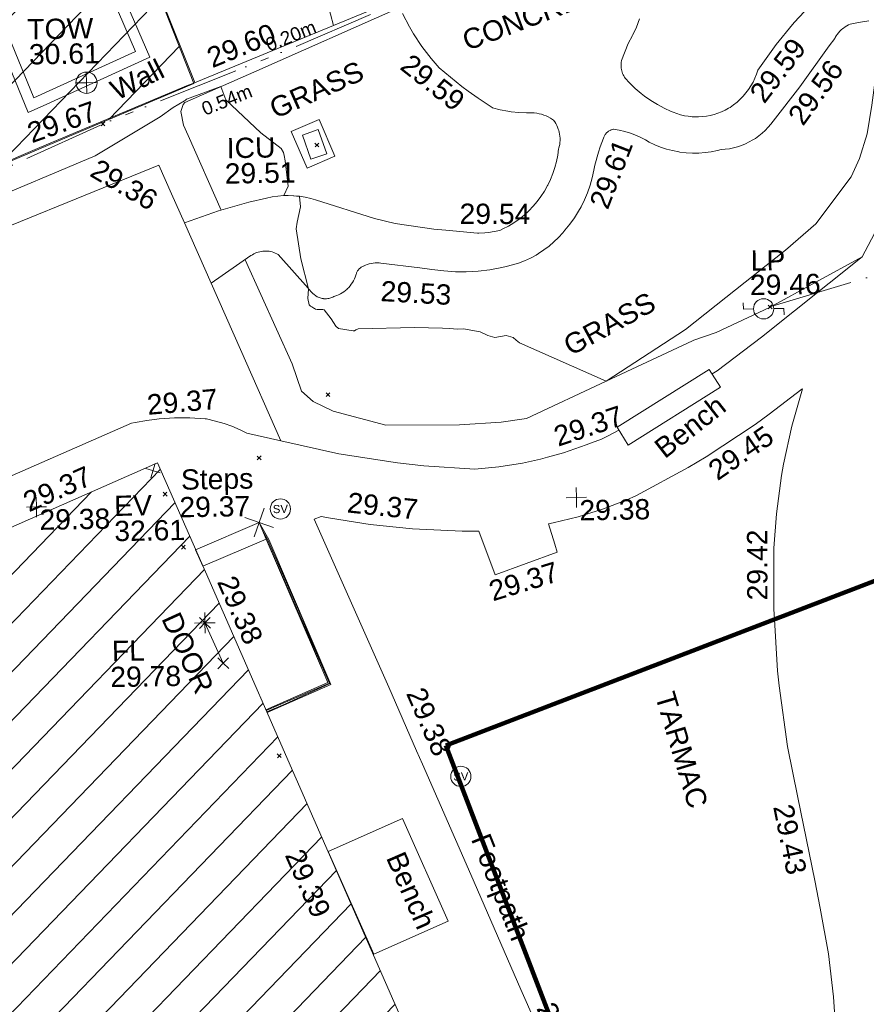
# Model space of a CAD drawing. Header units: millimetres. Extents: x -287732 to 520720, y -88450 to 287754.
# Tile 334 of 383: x 326029 to 341707, y 91084 to 109304. Entities that reach past the tile are written whole.
import ezdxf

# ---------------------------------------------------------------- set-up
doc = ezdxf.new("R2010")
doc.units = ezdxf.units.MM
for name, pattern in [('IMPORT-HIDDEN2 _3_', [4762.5, 3175, -1587.5]), ('IMPORT-UG_ELEC_LV_QLB2 _2_', [2700, 1500, -300.0000000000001, 0, -250, 150, -300.0000000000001, 0, -200]), ('IMPORT-UG_ELEC_STREET LIGHTING_QLB2 _2_', [2700, 1500, -300.0000000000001, 0, -250, 150, -300.0000000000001, 0, -200])]:
    doc.linetypes.add(name, pattern=pattern)
for name, color, linetype, lineweight, true_color in [('00_TOPO_EAVE', 7, 'Continuous', 9, 0x666666), ('00_TOPO_FURN_LAMP_POST', 7, 'Continuous', 9, 0x666666), ('00_TOPO_LEVEL_FLOOR', 7, 'Continuous', 9, 0x666666), ('00_TOPO_SERV_STOP_VALVE', 7, 'Continuous', 9, 0x666666), ('00_TOPO_TOP_OF_WALL', 7, 'Continuous', 9, 0x666666), ('00_UAV_BUILDING_HATCH', 7, 'Continuous', 9, 0x999999), ('00_UAV_BUILDING_OUTLINE', 5, 'Continuous', 9, 0x0000ff), ('00_UAV_CONCRETE', 9, 'Continuous', 9, 0x808080), ('00_UAV_EAVE', 7, 'Continuous', 9, 0x666666), ('00_UAV_FENCE', 7, 'Continuous', 9, 0x264c2f), ('00_UAV_FOOTPATH', 7, 'Continuous', 9, 0xa50000), ('00_UAV_FORM_LINES', 7, 'Continuous', 9, 0x666666), ('00_UAV_FURN_BENCH', 7, 'Continuous', 9, 0x999999), ('00_UAV_FURN_LAMP_POST', 7, 'Continuous', 9, 0xa50000), ('00_UAV_INT_DOOR', 7, 'Continuous', 9, 0x7f4f3f), ('00_UAV_LEVEL_FLOOR', 7, 'Continuous', 9, 0x666666), ('00_UAV_LEVEL_SPOT', 7, 'Continuous', 9, 0x666666), ('00_UAV_ROAD_MARKING_WHITE_CONTINUOUS', 7, 'Continuous', 9, 0x999999), ('00_UAV_SERV_IC', 5, 'Continuous', 9, 0x0000ff), ('00_UAV_STEPS', 7, 'Continuous', 9, 0x666666), ('00_UAV_TOP_OF_WALL', 7, 'Continuous', 9, 0x666666), ('00_UAV_WALL', 7, 'Continuous', 9, 0x7c00a5), ('00_UAV_WALL_RETAINING', 7, 'Continuous', 9, 0x7c00a5), ('01_DTM_CONTOUR_MNR', 7, 'Continuous', 9, 0xa5a552), ('12333-PUM-2D-U-0001-C01 - Rev2_REVIT IMPORT_dwg', 7, 'Continuous', 9, 0x767676), ('A_RHA_Line', 7, 'Continuous', 9, 0x00a600), ('PUM-CHAMBER EXTENTS', 6, 'IMPORT-HIDDEN2 _3_', 9, 0xff00ff), ('PUM-ELECTRIC-LV-QLB2', 1, 'IMPORT-UG_ELEC_LV_QLB2 _2_', 9, 0xff0000), ('PUM-ELECTRIC-SL-QLB2', 7, 'IMPORT-UG_ELEC_STREET LIGHTING_QLB2 _2_', 9, 0xff7f7f), ('PUM-UNABLE TO SURVEY', 190, 'Continuous', 9, 0x7f00ff)]:
    doc.layers.add(name, color=color, linetype=linetype, lineweight=lineweight, true_color=true_color)
for name, color, linetype, lineweight in [('00_UAV_SURFACE', 7, 'Continuous', 9), ('00_UAV_SURVEY_TEXT', 7, 'Continuous', 9), ('GEN-TEXT', 7, 'Continuous', 9)]:
    doc.layers.add(name, color=color, linetype=linetype, lineweight=lineweight)
doc.styles.add('Arial_1', font='arial.ttf', dxfattribs={"height": 250})
doc.styles.add('Swis721 Lt BT', font='swissl.ttf', dxfattribs={"height": 399.9999999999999})
doc.styles.add('Swis721 Lt BT_2', font='swissl.ttf', dxfattribs={"height": 375})

# ---------------------------------------------------------------- blocks, each defined once
blk = doc.blocks.new('12333-PUM-2D-U-0001-C01 - Rev2_REVIT IMPORT_dwg_MSL_Eaves_SYM_1-V82-Site Location Plan Proposed')
at = {"layer": '00_TOPO_EAVE', "color": 254, "true_color": 0xcccccc}
for p, q in [((356.5791934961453, -116.0873754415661), (-356.5791934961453, 116.0873754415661)), ((-116.0873754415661, -356.5791934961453), (116.0873754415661, 356.5791934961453))]:
    blk.add_line(p, q, dxfattribs=at)
blk = doc.blocks.new('12333-PUM-2D-U-0001-C01 - Rev2_REVIT IMPORT_dwg_MSL_Lamp_Post_SYM-2077240-Site Location Plan Proposed')
at = {"layer": '00_TOPO_FURN_LAMP_POST', "color": 254, "true_color": 0xcccccc, "flags": 128}
for points in [[(-500.1060478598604, 0), (-1000.212095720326, 0), (-1000.212095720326, 316.7338303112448)], [(500.1060478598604, 0), (1000.21209571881, 0), (1000.21209571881, -316.7338303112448)]]:
    blk.add_lwpolyline(points, dxfattribs=at)
at = {"layer": '00_TOPO_FURN_LAMP_POST', "color": 254, "true_color": 0xcccccc}
blk.add_circle((0, 0), 500.1060478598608, dxfattribs=at)
blk = doc.blocks.new('12333-PUM-2D-U-0001-C01 - Rev2_REVIT IMPORT_dwg_MSL_Sluice_Valve_SYM-2077246-Site Location Plan Proposed')
at = {"layer": '00_TOPO_SERV_STOP_VALVE', "color": 254, "true_color": 0xcccccc}
blk.add_circle((0, 0), 500.0000000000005, dxfattribs=at)
at = {"layer": '00_TOPO_SERV_STOP_VALVE', "insert": (0, 198.9876086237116), "char_height": 399.9999999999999, "width": 785.1100955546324, "attachment_point": 2, "line_spacing_factor": 1.005061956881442, "style": 'Swis721 Lt BT'}
blk.add_mtext('SV', dxfattribs=at)
blk = doc.blocks.new('12333-PUM-2D-U-0001-C01 - Rev2_REVIT IMPORT_dwg_MSL_Node_Linework_1-2077247-Site Location Plan Proposed')
at = {"layer": '00_UAV_STEPS', "color": 254, "true_color": 0xcccccc, "flags": 128}
for points in [[(256.5421955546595, 704.8438894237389), (0, 0), (-704.8438894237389, 256.5421955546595)], [(704.8438894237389, -256.5421955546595), (0, 0), (-256.5421955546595, -704.8438894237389)]]:
    blk.add_lwpolyline(points, dxfattribs=at)
blk = doc.blocks.new('12333-PUM-2D-U-0001-C01 - Rev2_REVIT IMPORT_dwg_TOW-2077249-Site Location Plan Proposed')
at = {"layer": '00_TOPO_TOP_OF_WALL', "color": 254, "true_color": 0xcccccc, "flags": 128}
for points in [[(0, 525.0554400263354), (0, 0), (-525.0554401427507, 0)], [(525.0554401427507, 0), (0, 0), (0, -525.0554400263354)]]:
    blk.add_lwpolyline(points, dxfattribs=at)
at = {"layer": '00_TOPO_TOP_OF_WALL', "color": 254, "true_color": 0xcccccc}
blk.add_circle((0, 0), 525.0554401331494, dxfattribs=at)
blk = doc.blocks.new('12333-PUM-2D-U-0001-C01 - Rev2_REVIT IMPORT_dwg_MSL_FLlvl_SYM-V156-Site Location Plan Proposed')
at = {"layer": '00_TOPO_LEVEL_FLOOR', "color": 254, "true_color": 0xcccccc, "flags": 128}
for points in [[(38.9261101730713, 0), (0, 0), (0, 38.9261101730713)], [(0, -38.9261101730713), (0, 0), (-38.9261101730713, 0)]]:
    blk.add_lwpolyline(points, dxfattribs=at)
blk = doc.blocks.new('12333-PUM-2D-U-0001-C01 - Rev2_REVIT IMPORT_dwg_MSL_Node_Linework-V178-Site Location Plan Proposed')
at = {"layer": '00_UAV_INT_DOOR', "color": 9, "true_color": 0xd4c4bf, "flags": 128}
for points in [[(530.3860888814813, 530.3860888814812), (0, 0), (-530.3860888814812, 530.3860888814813)], [(530.3860888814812, -530.3860888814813), (0, 0), (-530.3860888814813, -530.3860888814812)]]:
    blk.add_lwpolyline(points, dxfattribs=at)
blk = doc.blocks.new('12333-PUM-2D-U-0001-C01 - Rev2_REVIT IMPORT_dwg_UAV-2077255-Site Location Plan Proposed')
at = {"layer": '00_UAV_LEVEL_SPOT', "color": 254, "true_color": 0xcccccc, "flags": 128}
for points in [[(500.0000000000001, 0), (0, 0), (0, 500.0000000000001)], [(0, -500.0000000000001), (0, 0), (-500.0000000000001, 0)]]:
    blk.add_lwpolyline(points, dxfattribs=at)
blk = doc.blocks.new('12333-PUM-2D-U-0001-C01 - Rev2_REVIT IMPORT_dwg_MGS62954_T2_Galway_ITM_3d_Rev1-2077680-Site Location Plan Proposed')
at = {"layer": '00_UAV_BUILDING_HATCH', "true_color": 0xcccccc}
h = blk.add_hatch(dxfattribs=at)
h.set_pattern_fill('FP_1', color=254, style=0, pattern_type=2)
h.set_pattern_definition([(45, (0, 0), (-441.9417382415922, 441.9417382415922), [])])
h.paths.add_polyline_path([(534216501.2405841, 725624672.1803256), (534222581.0661842, 725627217.478084), (534219773.1094858, 725633924.7039714), (534222076.2973717, 725634888.9255378), (534223209.8598302, 725632181.2415233), (534229137.0404626, 725634662.6349992), (534228000.6934178, 725637376.9704162), (534230290.8793015, 725638335.7487398), (534233115.7327259, 725631588.1624868), (534239218.3983119, 725634143.0221258), (534232255.8988771, 725650773.9966984), (534226181.4420491, 725648230.9465574), (534226776.7979999, 725646808.84954), (534223150.4552031, 725645290.69379), (534220866.3917561, 725650746.522041), (534217539.2405843, 725649334.1803254), (534219859.2598308, 725643915.1645024), (534216208.9366781, 725642386.9694604), (534215584.7937853, 725643877.828408), (534209523.2405843, 725641340.1803257), (534213748.9088615, 725631246.5376132)])
at = {"layer": '00_UAV_BUILDING_OUTLINE', "color": 254, "true_color": 0xcccccc, "flags": 128}
blk.add_lwpolyline([(534211230.5078885, 725642054.9218211), (534215584.7937852, 725643877.8284079), (534215692.7410397, 725643619.9801939), (534216208.936678, 725642386.9694604), (534219587.6421062, 725643801.4526905), (534219859.2598307, 725643915.1645023), (534218007.3006662, 725648240.9027615), (534217539.2405842, 725649334.1803256), (534220866.3917559, 725650746.522041), (534220942.078151, 725650565.7337298), (534222870.5324509, 725645959.3312837), (534223150.4552029, 725645290.69379), (534226776.7979999, 725646808.84954), (534226649.6707504, 725647112.51205), (534226181.4420491, 725648230.9465573), (534229675.1375241, 725649693.5699692), (534232255.898877, 725650773.9966983), (534233106.3204159, 725648742.6372534), (534235037.1648532, 725644130.5256053), (534236968.0092909, 725639518.4139572)], dxfattribs=at)
at = {"layer": '00_UAV_CONCRETE', "color": 254, "true_color": 0xcccccc, "flags": 128}
blk.add_lwpolyline([(534235356.3697282, 725657078.5446144), (534235639.3697283, 725656393.5446144), (534235122.2415657, 725656179.8989649), (534234839.2415658, 725656864.8989649)], close=True, dxfattribs=at)
for points in [[(534234547.6066167, 725651144.3746083), (534233825.7809303, 725652846.5499713), (534233308.9915096, 725654081.3742646), (534232833.1129102, 725655210.2214566), (534232603.4520167, 725655750.8572199), (534232377.9870695, 725656281.6154689), (534228249.7992914, 725654692.9293654), (534227819.6066167, 725654527.3746083), (534225485.6066168, 725653601.3746082), (534223935.6066167, 725652943.3746083), (534223615.6702537, 725652816.7121049), (534222667.6066166, 725652441.3746084)], [(534234202.2288185, 725646124.8956002), (534235394.8634406, 725646617.9563012), (534234290.7810001, 725649322.55), (534234116.6066167, 725649638.3746084)]]:
    blk.add_lwpolyline(points, dxfattribs=at)
at = {"layer": '00_UAV_FENCE', "color": 254, "true_color": 0xcccccc, "flags": 128}
for points in [[(534241482.3697283, 725671986.5446144), (534239751.3697284, 725676259.5446146), (534239611.4239228, 725676622.8240519), (534238061.3697283, 725680646.5446146), (534237418.4641343, 725680403.2958289), (534235344.3697283, 725679618.5446146), (534232753.6521721, 725678603.7032954), (534231285.3697283, 725678028.5446146), (534228080.804625, 725676825.1343396), (534227983.3697283, 725676788.5446144), (534226138.3697283, 725676112.5446147), (534227171.3972411, 725673369.819164), (534227657.3697283, 725672079.5446146), (534228916.1122378, 725668685.2637643), (534229229.3697284, 725667840.5446146), (534230701.4767936, 725664015.4007428), (534231373.3697283, 725662269.5446146), (534232484.2170877, 725659344.1217335), (534233070.1661617, 725657801.0214921)], [(534202510.3509521, 725648761.7753834), (534205347.9395009, 725649829.8071387), (534207189.5823609, 725650521.071677), (534208187.9395009, 725650895.8071387), (534211778.3764383, 725652501.459303), (534213102.9395009, 725653093.8071387), (534216367.4685073, 725654485.8738263), (534216425.939501, 725654510.8071387), (534219342.939501, 725655803.8071386), (534220815.6066167, 725656379.3746083), (534220964.9989092, 725656440.1334683), (534221978.6066166, 725656852.3746082), (534224510.6066167, 725657948.3746082), (534224926.5756717, 725656904.1864964), (534225729.6066167, 725654888.3746083), (534227810.6066167, 725655682.3746083), (534228365.1312739, 725655908.8211217), (534230178.6066167, 725656649.3746084), (534232945.6066167, 725657752.3746084), (534233001.9231317, 725657774.3690926), (534236786.7809302, 725659252.5499719)], [(534234242.5674445, 725649329.59982), (534235340.6066167, 725646656.3746083), (534234182.037609, 725646173.1253338)]]:
    blk.add_lwpolyline(points, dxfattribs=at)
at = {"layer": '00_UAV_FOOTPATH', "color": 254, "true_color": 0xcccccc, "flags": 128}
for points in [[(534244560.7809303, 725659106.5499719), (534244191.7212433, 725658723.1432029), (534244154.6288601, 725658679.4172624), (534243847.4641216, 725658317.3195504), (534243529.3681908, 725657890.6806146), (534243498.7809309, 725657846.5499728), (534243471.7480028, 725657771.8176541), (534243440.075937, 725657698.9302144), (534243403.8897282, 725657628.1753067), (534243363.3321877, 725657559.8321687), (534243318.5633768, 725657494.1705191), (534243269.7599779, 725657431.4494948), (534243217.1145957, 725657371.9166268), (534243160.8349974, 725657315.8068644), (534243101.1432928, 725657263.3416468), (534243038.2750582, 725657214.7280306), (534243035.9040002, 725657213.015), (534242970.0044638, 725657168.5971011), (534242942.9040002, 725657152.0150001), (534242878.089694, 725657118.195278), (534242811.2797262, 725657088.5120156), (534242742.7377653, 725657063.082359), (534242672.7343148, 725657042.006667), (534242601.5456465, 725657025.3681161), (534242529.4527095, 725657013.2323714), (534242456.7400218, 725657005.6473266), (534242383.6945469, 725657002.6429164), (534242340.904, 725657003.0150002), (534242267.9218161, 725657007.2891884), (534242195.3520242, 725657016.137532), (534242123.4810244, 725657029.5251099), (534242052.5924585, 725657047.3990881), (534241982.9660914, 725657069.6889259), (534241914.8767066, 725657096.3066558), (534241881.9040001, 725657111.0150002), (534241751.6918889, 725657172.8448763), (534241625.6190512, 725657242.7288312), (534241504.1830394, 725657320.3910654), (534241387.863106, 725657405.5250809), (534241327.9040001, 725657454.0150002), (534241220.3222293, 725657549.9539919), (534241118.9768057, 725657652.4587852), (534241040.9040002, 725657741.0150001), (534241026.8523867, 725657762.4803292), (534241014.1763201, 725657784.7856094), (534241002.925827, 725657807.8428122), (534240993.145308, 725657831.5609409), (534240984.8733621, 725657855.8463913), (534240978.142635, 725657880.6033198), (534240972.97969, 725657905.7340219), (534240969.4049026, 725657931.1393183), (534240968.904, 725657936.015), (534240967.2386134, 725657961.6164587), (534240967.1840422, 725657987.271969), (534240968.7405012, 725658012.8802805), (534240971.9018483, 725658038.340329), (534240976.6556067, 725658063.5516355), (534240977.904, 725658069.0150002), (534241107.904, 725658384.015), (534241189.5839824, 725658530.8462299), (534241195.7704914, 725658543.8243715), (534241261.8831788, 725658682.5164504), (534241324.5162573, 725658838.4270886)], [(534232833.1129324, 725655210.2214638), (534233466.5938122, 725655418.4784292), (534234029.7809302, 725655567.5499718), (534234358.7809302, 725655639.5499719), (534234463.3275699, 725655659.3480537), (534234568.9110426, 725655672.542531), (534234675.1146585, 725655679.0813307), (534234757.7809302, 725655679.5499717), (534234864.0518553, 725655674.2157056), (534234969.7781377, 725655662.2191588), (534235074.542524, 725655643.6076763), (534235177.9315571, 725655618.4547087), (534235265.7809302, 725655591.5499718), (534236354.7809302, 725655228.5499717), (534236731.1964042, 725655126.1399702), (534237444.904, 725655010.0150001), (534237671.6241219, 725654986.1644922), (534238252.904, 725654925.0150001), (534238279.6432809, 725654924.5710286), (534238387.904, 725654927.0150001), (534238457.0991879, 725654932.1527946), (534238564.5336754, 725654945.7243538), (534238670.9040002, 725654966.0150001), (534238727.5803426, 725654991.551288), (534238831.8676356, 725655044.7121301), (534238932.6111447, 725655104.3163247), (534239029.4132811, 725655170.1286411), (534239121.8920112, 725655241.8893486), (534239209.6823632, 725655319.3152403), (534239292.4378693, 725655402.1007514), (534239369.8319309, 725655489.9191653), (534239441.5591093, 725655582.423903), (534239507.3363301, 725655679.2498906), (534239566.904, 725655780.0150002), (534239572.1375815, 725655789.6054486), (534239624.6480985, 725655894.2217009), (534239670.4860891, 725656001.9286795), (534239709.4706517, 725656112.3013144), (534239741.4479321, 725656224.9040146), (534239766.2917308, 725656339.2923896), (534239783.9040001, 725656455.015), (534239787.4700878, 725656466.4159154), (534239797.1290767, 725656502.4805918), (534239804.5044861, 725656539.080596), (534239809.5672086, 725656576.0714839), (534239812.2972637, 725656613.3072698), (534239812.6838775, 725656650.641001), (534239810.7255239, 725656687.9253384), (534239806.4299318, 725656725.0131375), (534239799.814054, 725656761.7580299), (534239790.9040002, 725656798.0150001), (534239783.5132931, 725656822.4375714), (534239770.8253053, 725656857.5512714), (534239755.9575466, 725656891.7989969), (534239738.9686937, 725656925.0455881), (534239719.9257936, 725656957.1598362), (534239698.904, 725656988.0150001), (534239679.6754054, 725657001.9714719), (534239641.4008842, 725657027.0542476), (534239601.6269283, 725657049.6842508), (534239560.5105075, 725657069.7721717), (534239518.2138897, 725657087.2387325), (534239474.904, 725657102.0150001), (534239435.0138254, 725657113.0107048), (534239390.2498768, 725657122.5119423), (534239344.9776717, 725657129.1836792), (534239299.3758793, 725657132.9995861), (534239253.6244687, 725657133.9446028), (534239207.904, 725657132.015), (534239201.9844502, 725657132.1687951), (534239058.5381002, 725657140.5966774), (534238915.9040002, 725657158.015), (534238852.6545637, 725657168.6740054), (534238712.1897176, 725657198.9644581), (534238573.904, 725657238.0150002), (534238568.031269, 725657241.8995436), (534238312.5002326, 725657422.8671579), (534238125.904, 725657555.0150001), (534238010.7024097, 725657643.6974311), (534237594.9040002, 725657991.0150001), (534237451.3972774, 725658166.9386276), (534237286.3428318, 725658394.519426), (534237135.904, 725658632.0150001), (534237063.4546573, 725658759.4809452), (534236936.3717678, 725659010.2516154)], [(534242553.528638, 725652242.0263464), (534242645.390401, 725652300.2210091), (534243479.6066167, 725652906.3746083), (534245367.6066167, 725654358.3746083), (534245661.6066167, 725654890.3746083)], [(534245565.5784456, 725658724.5410256), (534245374.5720673, 725658699.4892558), (534245221.7809302, 725658670.5499718), (534245188.5342168, 725658655.6671675), (534245156.287607, 725658638.7261528), (534245125.1683637, 725658619.7937859), (534245095.2993004, 725658598.9447843), (534245081.7809302, 725658588.5499717), (534245053.9592972, 725658565.0383031), (534245027.668874, 725658539.8260945), (534245003.0134165, 725658513.0128473), (534244980.0902286, 725658484.7043806), (534244958.9897776, 725658455.0124155), (534244939.7953377, 725658424.0541327), (534244932.7809303, 725658411.5499718), (534244828.2676048, 725658271.7806506), (534244271.0178338, 725657526.5510652), (534243761.9040002, 725656900.0150001), (534243720.4925111, 725656846.2430619), (534243669.3277207, 725656787.3148757), (534243614.5637611, 725656731.7156345), (534243556.4167604, 725656679.6647633), (534243495.1161984, 725656631.367683), (534243430.9040001, 725656587.015), (534243384.9993205, 725656558.7844564), (534243316.4468744, 725656521.4892958), (534243245.6879182, 725656488.5721724), (534243173.0017055, 725656460.1629951), (534243098.6750953, 725656436.373882), (534243023.0014209, 725656417.2987175), (534242946.2793319, 725656403.012783), (534242868.8116149, 725656393.5724581), (534242790.9040002, 725656389.0150001), (534242723.6513034, 725656373.3281205), (534242609.0260856, 725656352.5743315), (534242493.3239131, 725656339.0588723), (534242377.0014098, 725656332.8350824), (534242260.5176473, 725656333.9275242), (534242144.332334, 725656342.3318859), (534242028.9040002, 725656358.015), (534242006.6655573, 725656361.8906654), (534241892.7369832, 725656386.1793534), (534241780.5583204, 725656417.5737469), (534241670.572287, 725656455.9499478), (534241563.2129474, 725656501.156502), (534241458.904, 725656553.0150002), (534241394.3198781, 725656592.1610109), (534241299.1181055, 725656643.1271751), (534241200.904, 725656688.015), (534241116.3573624, 725656720.8938711), (534241013.6208823, 725656754.1525992), (534240908.9987963, 725656780.894822), (534240802.9040001, 725656801.015), (534240797.1340829, 725656799.9638566), (534240782.655526, 725656796.6649653), (534240768.4126781, 725656792.4634671), (534240758.474429, 725656788.839259), (534240754.4617495, 725656787.375944), (534240740.8577982, 725656781.4224738), (534240727.6545125, 725656774.6265526), (534240714.9040002, 725656767.0150001), (534240704.3055941, 725656759.81543), (534240692.5311534, 725656750.7670133), (534240681.3481017, 725656740.9971281), (534240670.8005735, 725656730.544332), (534240660.9301947, 725656719.4498777), (534240651.7759195, 725656707.757549), (534240643.3738754, 725656695.5134912), (534240635.7572219, 725656682.7660252), (534240628.956018, 725656669.5654598), (534240622.9971051, 725656655.9638919), (534240617.904, 725656642.015), (534240554.904, 725656483.015), (534240519.361937, 725656383.335418), (534240445.904, 725656144.015), (534240429.4901178, 725656051.6878287), (534240396.7995123, 725655910.6077905), (534240355.3149251, 725655771.8588014), (534240305.2000773, 725655635.9884408), (534240246.6527492, 725655503.5329266), (534240179.904, 725655375.015), (534240132.7822733, 725655294.7087004), (534240053.14604, 725655173.7528273), (534239966.0720688, 725655058.0360335), (534239871.9040002, 725654948.015), (534239833.8178071, 725654903.2314681), (534239752.8873032, 725654816.6635962), (534239666.6808555, 725654735.3482146), (534239575.5386814, 725654659.606238), (534239479.8204777, 725654589.7365854), (534239379.904, 725654526.0150001), (534239331.4046366, 725654498.1512216), (534239226.030331, 725654443.9294671), (534239117.4593456, 725654396.4312142), (534239006.1201602, 725654355.8439167), (534238892.4521798, 725654322.3277544), (534238776.904, 725654296.0150001), (534238690.9870148, 725654278.0143151), (534238472.8205691, 725654242.2161403), (534238252.8368393, 725654220.1873895), (534238031.904, 725654212.0150001), (534237837.0518539, 725654216.329064), (534237616.6972052, 725654234.2716434), (534237397.904, 725654266.0150002), (534237173.6809131, 725654298.3406295), (534236457.7809302, 725654401.5499718), (534236421.241806, 725654405.0401628), (534236384.5556325, 725654406.2291563), (534236347.8671932, 725654405.1122591), (534236311.3212807, 725654401.6938802), (534236275.0621251, 725654395.9875098), (534236272.7809302, 725654395.5499718), (534236236.9836043, 725654387.4357562), (534236201.7664121, 725654377.0898196), (534236167.2683398, 725654364.5529926), (534236133.6255352, 725654349.8747523), (534236128.7809303, 725654347.5499718), (534236115.880951, 725654342.1951102), (534236103.3426618, 725654336.0408188), (534236091.215545, 725654329.1113857), (534236079.5474609, 725654321.4341583), (534236068.3844584, 725654313.0394353), (534236057.7705924, 725654303.9603463), (534236047.7477512, 725654294.2327229), (534236039.7809302, 725654285.5499719), (534236030.9495845, 725654274.7290967), (534236022.8151137, 725654263.3750495), (534236015.4096211, 725654251.532639), (534236008.7623326, 725654239.2486024), (534236002.8994819, 725654226.5714186), (534235997.8442074, 725654213.551119), (534235993.6164595, 725654200.2390887), (534235990.2329236, 725654186.6878641), (534235989.7809303, 725654184.5499718), (534235976.3683229, 725654149.015781), (534235960.7509722, 725654114.3938935), (534235942.9905124, 725654080.820946), (534235923.1570358, 725654048.4294355), (534235901.3288165, 725654017.3471965), (534235877.5920002, 725653987.6968966), (534235852.0402654, 725653959.5955516), (534235824.774453, 725653933.1540649), (534235820.7809302, 725653929.5499717), (534235791.6902235, 725653905.1305631), (534235761.123613, 725653882.5859611), (534235729.2017317, 725653862.0051392), (534235696.0505605, 725653843.4693204), (534235661.8009317, 725653827.051657), (534235626.5880132, 725653812.8169421), (534235590.5507742, 725653800.8213534), (534235571.7809302, 725653795.5499718), (534235554.1306537, 725653786.689586), (534235535.9588575, 725653778.9549543), (534235517.3372579, 725653772.3766016), (534235498.3393455, 725653766.9804897), (534235479.0400965, 725653762.7879144), (534235459.5156761, 725653759.8154223), (534235439.8431385, 725653758.0747442), (534235420.1001219, 725653757.5727497), (534235400.3645433, 725653758.3114201), (534235380.7142899, 725653760.2878402), (534235378.7809303, 725653760.5499718), (534235359.3138269, 725653763.8772209), (534235340.0940571, 725653768.4202539), (534235321.1974726, 725653774.1611415), (534235302.6986494, 725653781.0772272), (534235284.6705941, 725653789.1412163), (534235267.184455, 725653798.321284), (534235238.0479901, 725653818.020781), (534235210.5943299, 725653839.2573252), (534235184.528297, 725653862.1757934), (534235175.7809302, 725653870.5499718), (534235151.7484751, 725653895.5926424), (534235129.3358849, 725653922.0949079), (534235108.631612, 725653949.952175), (534235100.7809302, 725653961.5499717), (534234556.7809302, 725654593.5499718), (534234531.1230159, 725654607.9273182), (534234504.6129707, 725654620.6652205), (534234477.3554175, 725654631.7134078), (534234449.4579294, 725654641.0282781), (534234421.0306051, 725654648.57307), (534234392.1856343, 725654654.3180075), (534234390.7809302, 725654654.5499718), (534234361.6203575, 725654658.3837225), (534234332.2766033, 725654660.3789004), (534234302.8654737, 725654660.5276319), (534234273.5030416, 725654658.8293298), (534234244.3051867, 725654655.2906964), (534234215.3871399, 725654649.9256974), (534234186.8630272, 725654642.7555058), (534234158.8454204, 725654633.8084189), (534234131.4448922, 725654623.1197473), (534234104.7695801, 725654610.7316735), (534234078.9247589, 725654596.6930882), (534234054.0124268, 725654581.0593952), (534234051.7809309, 725654579.5499718), (534233308.9915096, 725654081.3742646)], [(534244621.6066168, 725640217.3746083), (534244597.6066167, 725640680.3746084), (534244519.1276339, 725641477.1222374), (534244383.6066168, 725642322.3746084), (534244288.5589156, 725642836.6326971), (534244003.6066167, 725644378.3746083), (534243830.5527411, 725645324.6923805), (534243691.6066167, 725646450.3746082), (534243668.226367, 725646729.2372975), (534243621.271663, 725647784.1771842), (534243617.7926617, 725647862.3405337), (534243638.6066168, 725648996.3746083), (534243697.5904798, 725649630.4520593), (534243806.6066167, 725650342.3746082), (534243847.0461041, 725650549.7602834), (534244013.4911657, 725651250.4843912), (534244223.6066167, 725651939.3746083), (534244209.6252892, 725651928.5359596), (534243594.0014376, 725651482.0078032), (534243330.2727975, 725651290.7184905), (534242412.6066167, 725650709.3746084), (534242077.4126978, 725650516.5230559), (534241113.6066167, 725650015.3746083), (534240922.6592626, 725649936.341872), (534240477.6143502, 725649775.2488958), (534240023.3325207, 725649642.4184005), (534239561.6066167, 725649538.3746083), (534239472.9479015, 725649522.610887), (534239583.6253167, 725649140.9280777), (534239625.7809302, 725648995.5499718), (534238469.7809302, 725648593.5499717), (534238180.6560683, 725649410.0976771), (534237872.0342347, 725649413.7844348), (534236956.6066166, 725649470.3746083), (534236171.165163, 725649565.2849339), (534235441.4533286, 725649697.1417159), (534235268.6066168, 725649728.3746083), (534235140.6066167, 725649686.3746083), (534236463.6066167, 725646550.3746084), (534236960.6727751, 725645364.3631755), (534237064.6066167, 725645116.3746083), (534237921.6066167, 725643060.3746083), (534238811.6066167, 725640913.3746084), (534238881.4016538, 725640748.1179725), (534239741.6066169, 725638711.3746083)], [(534234547.6066167, 725651144.3746083), (534235616.4835171, 725650887.6142514), (534236699.3733491, 725650698.4758884), (534237183.6066167, 725650636.3746083), (534238129.6066167, 725650554.3746082), (534238572.0092792, 725650589.7355617), (534239011.3186285, 725650652.8054312), (534239347.6066167, 725650720.3746082), (534239476.3000621, 725650753.7817237), (534239777.1826082, 725650831.8868512), (534240198.909018, 725650970.1523501), (534240297.2859566, 725651006.694632), (534240481.7839625, 725651073.4774041), (534240598.2294616, 725651121.6739682), (534240807.5211406, 725651230.4989717)]]:
    blk.add_lwpolyline(points, dxfattribs=at)
at = {"layer": '00_UAV_FORM_LINES', "color": 254, "true_color": 0xcccccc, "flags": 128}
for points in [[(534236889.0108674, 725659120.3572888), (534234219.3695001, 725657998.5445001), (534232880.3695001, 725657437.5445), (534232845.3695002, 725657395.5445002), (534232799.3695002, 725657272.5445001), (534232844.3695, 725657014.5445), (534232927.3695001, 725656825.5445), (534233514.8847357, 725655431.2606863)], [(534233941.9390433, 725654505.8809636), (534234781.3695002, 725652566.5445001), (534234947.3695001, 725652057.5445001), (534235159.3695002, 725651858.5445001), (534235521.3695001, 725651673.5445001), (534236492.3695002, 725651398.5445001), (534237861.3695001, 725651383.5445), (534238629.3695002, 725651420.5445), (534239103.3695002, 725651479.5445001), (534240588.3695002, 725652140.5445002), (534242076.3695002, 725653070.5445001), (534243948.3695002, 725654510.5445001), (534244523.3695002, 725654988.5445001), (534245191.3695001, 725655845.5445001), (534245353.3695002, 725656177.5445), (534245499.3695001, 725656634.5445), (534245597.3695001, 725657164.5445001), (534245832.453704, 725658738.5166506)]]:
    blk.add_lwpolyline(points, dxfattribs=at)
at = {"layer": '00_UAV_FURN_BENCH', "color": 254, "true_color": 0xcccccc, "flags": 128}
for points in [[(534242701.7810001, 725651996.55), (534240974.7810001, 725650953.55), (534240774.496585, 725651285.1810497), (534242501.4965851, 725652328.1810496)], [(534236099.6600343, 725641614.0410931), (534235287.5802259, 725643532.3709143), (534236674.1003775, 725644119.3216078), (534237486.180186, 725642200.9917866)]]:
    blk.add_lwpolyline(points, close=True, dxfattribs=at)
at = {"layer": '00_UAV_INT_DOOR', "color": 254, "true_color": 0xcccccc}
blk.add_line((534233080.781, 725647799.55), (534233407.7810001, 725647047.55), dxfattribs=at)
at = {"layer": '00_UAV_ROAD_MARKING_WHITE_CONTINUOUS', "color": 254, "true_color": 0xcccccc, "flags": 128}
blk.add_lwpolyline([(534235656.9854275, 725658811.3069454), (534235548.5597711, 725659233.1715854)], dxfattribs=at)
at = {"layer": '00_UAV_SERV_IC', "color": 254, "true_color": 0xcccccc, "flags": 128}
blk.add_lwpolyline([(534235339.3697283, 725656889.5446144), (534235487.3697283, 725656441.5446146), (534235194.3423475, 725656344.7409263), (534235046.3423473, 725656792.7409261)], close=True, dxfattribs=at)
at = {"layer": '00_UAV_STEPS', "color": 254, "true_color": 0xcccccc, "flags": 128}
blk.add_lwpolyline([(534232933.3940645, 725649155.6977897), (534234116.6066167, 725649638.3746084), (534234242.5674445, 725649329.59982), (534233062.1792099, 725648848.0751466)], close=True, dxfattribs=at)
at = {"layer": '00_UAV_SURFACE', "color": 254, "true_color": 0xcccccc, "flags": 128}
blk.add_lwpolyline([(534228691.6066167, 725650228.3746083), (534231788.6066167, 725651519.3746082), (534231851.8487122, 725651529.6716856), (534232068.6222335, 725651564.9667481), (534232302.6066167, 725651589.3746083), (534232586.0033082, 725651602.5542922), (534232869.6683404, 725651597.9133432), (534233152.4822169, 725651575.4700778), (534233179.6066166, 725651572.3746083), (534233343.3262861, 725651531.8721689), (534233504.179723, 725651481.1696086), (534233642.6066168, 725651428.3746083), (534233796.3708267, 725651359.0843092), (534233918.6066167, 725651295.3746083), (534234547.6066167, 725651144.3746083)], dxfattribs=at)
at = {"layer": '00_UAV_WALL', "color": 254, "true_color": 0xcccccc, "flags": 128}
blk.add_lwpolyline([(534229414.6066167, 725659272.3746084), (534230084.6066168, 725657567.3746084), (534231982.6066167, 725658391.3746083), (534231565.4028459, 725659406.5091871), (534231301.6066167, 725660048.3746082), (534231487.1642875, 725660124.6357874), (534232242.9415644, 725658285.6887275), (534230319.6295652, 725657450.6997458), (534229973.8878953, 725657300.5990418), (534229227.8881533, 725659199.0013703)], close=True, dxfattribs=at)
at = {"layer": '00_UAV_WALL_RETAINING', "color": 254, "true_color": 0xcccccc, "flags": 128}
blk.add_lwpolyline([(534234242.5674445, 725649329.59982), (534235370.7810001, 725646645.55), (534234188.7150135, 725646157.1753511)], dxfattribs=at)
at = {"layer": '01_DTM_CONTOUR_MNR', "color": 254, "true_color": 0xcccccc, "flags": 128}
for points in [[(534245660.0000001, 725654890), (534245370.0000001, 725654360), (534243639.0616714, 725653451.4865408), (534242639.4840295, 725653006.0589683), (534242226.1357298, 725652872.588576), (534242198.3807268, 725652861.424434), (534240590, 725652140), (534238996.3390195, 725652881.891355), (534238935.1771287, 725652932.501554), (534238880.5114839, 725652978.9459636), (534238749.0639924, 725653017.4339384), (534238540.9885254, 725652988.8272398), (534238412.3830044, 725653023.4936523), (534238269.210013, 725653097.6734396), (534237966.5878976, 725653154.375), (534237847.501016, 725653154.8557303), (534237709.4157816, 725653168.187595), (534237574.0957661, 725653176.2244264), (534237059.1928139, 725653195.1465665), (534236016.2227481, 725653189.0394737), (534235968.0930538, 725653173.0537353), (534235947.6803395, 725653155.4031118), (534235921.9062227, 725653154.6187555), (534235647.393432, 725653205.7985969), (534235600.9662606, 725653245.161797), (534235520.0000001, 725653384.0000001), (534235388.2386108, 725653556.3328825), (534235363.6666667, 725653562.2333335), (534235346.1904762, 725653560.8333334), (534235329.5378152, 725653560.8333334), (534235312.8851541, 725653560.8333334), (534235296.232493, 725653560.8333334), (534235279.579832, 725653560.8333334), (534235263.70342, 725653562.4259828), (534235230.381356, 725653570.8474578), (534235213.7972877, 725653579.4129194), (534235196.885965, 725653587.2017546), (534235163.7437546, 725653612.7819414), (534235138.200124, 725653627.939901), (534235114.714004, 725653649.4526628), (534235090.8333334, 725653768.9285716), (534235110.0000001, 725653950.0000002), (534234974.4172494, 725654505.9965036), (534234896.2084988, 725655063.5330967), (534234919.4504022, 725655187.1514747), (534234987.1794873, 725655469.4871796), (534234970, 725655660.0000001), (534234860.0000001, 725655670.0000001), (534234759.527963, 725655677.8040022), (534234680.0000002, 725655680.0000002), (534234764.954722, 725655850.7761966), (534234718.0553764, 725656322.5403619), (534234701.8678161, 725656423.7931035), (534234690.1734105, 725656479.1907516), (534234647.0152672, 725656552.653944), (534234272.5258463, 725656851.0867934), (534233635.4644678, 725657469.8398662), (534233550.0000001, 725657720.0000001), (534232909.656643, 725657496.1915343), (534232888.9239414, 725657479.5203115), (534232869.3589743, 725657467.7564102), (534232658.0062893, 725657346.0691825), (534232417.6820374, 725657179.5278105), (534231198.1405994, 725656478.7672632), (534229012.3237262, 725655601.0704659)], [(534234177.5379729, 725649489.0101836), (534234180.0000002, 725649490), (534234264.8394496, 725649325.0321102), (534234858.5165908, 725647914.5006506), (534235376.9696971, 725646639.5454546), (534234535.3975867, 725646271.9322401), (534234198.4970912, 725646133.8093908)]]:
    blk.add_lwpolyline(points, dxfattribs=at)
for name, p, xscale, yscale, zscale in [('12333-PUM-2D-U-0001-C01 - Rev2_REVIT IMPORT_dwg_TOW-2077249-Site Location Plan Proposed', (534231063.3695001, 725657832.5445001), 0.375, 0.375, 0.375), ('12333-PUM-2D-U-0001-C01 - Rev2_REVIT IMPORT_dwg_MSL_Lamp_Post_SYM-2077240-Site Location Plan Proposed', (534243527.7809302, 725653430.5499717), 0.375, 0.375, 0.375), ('12333-PUM-2D-U-0001-C01 - Rev2_REVIT IMPORT_dwg_MSL_Eaves_SYM_1-V82-Site Location Plan Proposed', (534232169.7200001, 725650632.8365002), 0.375, 0.375, 0.375), ('12333-PUM-2D-U-0001-C01 - Rev2_REVIT IMPORT_dwg_UAV-2077255-Site Location Plan Proposed', (534230000.0000001, 725650000.0000001), 0.375, 0.375, 0.375), ('12333-PUM-2D-U-0001-C01 - Rev2_REVIT IMPORT_dwg_UAV-2077255-Site Location Plan Proposed', (534240000.0000001, 725650000.0000001), 0.375, 0.375, 0.375), ('12333-PUM-2D-U-0001-C01 - Rev2_REVIT IMPORT_dwg_MSL_Sluice_Valve_SYM-2077246-Site Location Plan Proposed', (534234515.6066166, 725649883.3746083), 0.375, 0.375, 0.375), ('12333-PUM-2D-U-0001-C01 - Rev2_REVIT IMPORT_dwg_MSL_Node_Linework_1-2077247-Site Location Plan Proposed', (534234116.6066167, 725649638.3746084), 0.375, 0.375, 0.375), ('12333-PUM-2D-U-0001-C01 - Rev2_REVIT IMPORT_dwg_MSL_FLlvl_SYM-V156-Site Location Plan Proposed', (534233080.781, 725647799.55), 4.94, 4.94, 4.94), ('12333-PUM-2D-U-0001-C01 - Rev2_REVIT IMPORT_dwg_MSL_Node_Linework-V178-Site Location Plan Proposed', (534233080.781, 725647799.55), 0.19, 0.19, 0.19), ('12333-PUM-2D-U-0001-C01 - Rev2_REVIT IMPORT_dwg_MSL_Node_Linework-V178-Site Location Plan Proposed', (534233407.7810001, 725647047.55), 0.19, 0.19, 0.19), ('12333-PUM-2D-U-0001-C01 - Rev2_REVIT IMPORT_dwg_MSL_Sluice_Valve_SYM-2077246-Site Location Plan Proposed', (534237770.6066166, 725644877.3746082), 0.375, 0.375, 0.375)]:
    blk.add_blockref(name, p, dxfattribs=dict(xscale=xscale, yscale=yscale, zscale=zscale))
at = {"layer": '00_UAV_BUILDING_OUTLINE', "color": 251, "true_color": 0x666666, "char_height": 375, "width": 1495.902363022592, "attachment_point": 1, "line_spacing_factor": 1.005061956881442, "style": 'Swis721 Lt BT_2'}
for s, insert, rotation in [('29.37', (534229714.5010489, 725650246.9259824), 22.71645297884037), ('29.38', (534233659.6764292, 725648703.2737283), 292.71645297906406), ('29.39', (534234826.6741623, 725643625.7599404), 292.716452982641)]:
    blk.add_mtext(s, dxfattribs=dict(at, insert=insert, rotation=rotation))
at = {"layer": '00_UAV_CONCRETE', "color": 251, "true_color": 0x666666, "insert": (534231268.4538466, 725656437.4107118), "char_height": 375, "width": 1495.902363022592, "attachment_point": 1, "rotation": 328.60515983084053, "line_spacing_factor": 1.005061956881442, "style": 'Swis721 Lt BT_2'}
blk.add_mtext('29.36', dxfattribs=at)
at = {"layer": '00_UAV_EAVE', "char_height": 375, "attachment_point": 1, "line_spacing_factor": 1.005061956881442, "style": 'Swis721 Lt BT_2'}
for s, insert, width in [('EV', (534231438.3054029, 725650182.410753), 736.078940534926), ('32.61', (534231433.6369997, 725649715.6601288), 1495.902363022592)]:
    blk.add_mtext(s, dxfattribs=dict(at, insert=insert, width=width))
at = {"layer": '00_UAV_FENCE', "color": 251, "true_color": 0x666666, "insert": (534233261.2436522, 725658407.744076), "char_height": 375, "width": 1495.902363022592, "attachment_point": 1, "rotation": 21.33319219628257, "line_spacing_factor": 1.005061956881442, "style": 'Swis721 Lt BT_2'}
blk.add_mtext('29.60', dxfattribs=at)
at = {"layer": '00_UAV_FOOTPATH', "color": 251, "true_color": 0x666666, "char_height": 375, "attachment_point": 1, "line_spacing_factor": 1.005061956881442, "style": 'Swis721 Lt BT_2'}
for s, insert, width, rotation in [('29.59', (534243311.5095692, 725657441.0812838), 1495.902363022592, 51.582665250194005), ('29.59', (534237088.9543242, 725658287.3100678), 1495.902363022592, 320.5901539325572), ('29.56', (534244015.7596895, 725657009.4785087), 1495.902363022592, 53.05246521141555), ('29.61', (534240325.1194651, 725655440.8940539), 1495.902363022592, 67.74619383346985), ('29.54', (534237932.1195431, 725655475.9547538), 1495.902363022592, 358.7790691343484), ('29.53', (534236456.2904798, 725654072.4219394), 1495.902363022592, 355.78210295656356), ('29.37', (534239565.703801, 725651301.284542), 1495.902363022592, 17.511206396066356), ('29.45', (534242410.0814583, 725650566.9463683), 1495.902363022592, 33.52737078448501), ('29.37', (534235781.7654929, 725650171.3612428), 1495.902363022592, 353.18131542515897), ('29.42', (534243129.4462382, 725648040.8094431), 1495.902363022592, 89.23004349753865), ('29.37', (534238316.4310393, 725648464.5645554), 1495.902363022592, 16.075514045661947), ('29.38', (534237124.2942754, 725646576.424476), 1495.902363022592, 292.65766332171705), ('29.43', (534243910.245901, 725644284.3492476), 1495.902363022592, 280.47151750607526), ('Footpath', (534238283.7826639, 725643848.9287475), 2436.183848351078, 290.74597810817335), ('29.40', (534239434.8785918, 725640710.4929347), 1495.902363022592, 292.8964402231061)]:
    blk.add_mtext(s, dxfattribs=dict(at, insert=insert, width=width, rotation=rotation))
at = {"layer": '00_UAV_FURN_BENCH', "color": 251, "true_color": 0x666666, "char_height": 375, "width": 1728.598286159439, "attachment_point": 1, "line_spacing_factor": 1.005061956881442, "style": 'Swis721 Lt BT_2'}
for insert, rotation in [((534241422.3481456, 725650975.6455197), 37.13320676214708), ((534236700.4806928, 725643541.3341637), 292.5190462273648)]:
    blk.add_mtext('Bench', dxfattribs=dict(at, insert=insert, rotation=rotation))
at = {"layer": '00_UAV_FURN_LAMP_POST', "color": 251, "true_color": 0x666666, "char_height": 375, "attachment_point": 1, "line_spacing_factor": 1.005061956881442, "style": 'Swis721 Lt BT_2'}
for s, insert, width in [('LP', (534243303.0176658, 725654512.8357013), 707.5855621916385), ('29.46', (534243280.4741543, 725654062.2736032), 1495.902363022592)]:
    blk.add_mtext(s, dxfattribs=dict(at, insert=insert, width=width))
at = {"layer": '00_UAV_INT_DOOR', "color": 251, "true_color": 0x666666, "insert": (534232613.9015962, 725648045.3468852), "char_height": 375, "width": 1790.333939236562, "attachment_point": 1, "rotation": 293.49235731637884, "line_spacing_factor": 1.005061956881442, "style": 'Swis721 Lt BT_2'}
blk.add_mtext('DOOR', dxfattribs=at)
at = {"layer": '00_UAV_LEVEL_FLOOR', "char_height": 375, "attachment_point": 1, "line_spacing_factor": 1.005061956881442, "style": 'Swis721 Lt BT_2'}
for s, insert, width in [('FL', (534231349.7048332, 725647497.9453977), 683.841080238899), ('29.78', (534231312.108881, 725647017.0205431), 1495.902363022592)]:
    blk.add_mtext(s, dxfattribs=dict(at, insert=insert, width=width))
at = {"layer": '00_UAV_LEVEL_SPOT', "char_height": 375, "width": 1495.902363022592, "attachment_point": 1, "line_spacing_factor": 1.005061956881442, "style": 'Swis721 Lt BT_2'}
for insert in [(534230051.8765643, 725649949.1441548), (534240051.8765643, 725649949.1441548)]:
    blk.add_mtext('29.38', dxfattribs=dict(at, insert=insert))
at = {"layer": '00_UAV_SERV_IC', "color": 251, "true_color": 0x666666, "char_height": 375, "attachment_point": 1, "line_spacing_factor": 1.005061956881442, "style": 'Swis721 Lt BT_2'}
for s, insert, width in [('ICU', (534233638.4472872, 725656764.4796098), 1021.012723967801), ('29.51', (534233593.6191366, 725656294.100609), 1495.902363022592)]:
    blk.add_mtext(s, dxfattribs=dict(at, insert=insert, width=width))
at = {"layer": '00_UAV_STEPS', "char_height": 375, "attachment_point": 1, "line_spacing_factor": 1.005061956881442, "style": 'Swis721 Lt BT_2'}
for s, insert, width in [('Steps', (534232683.7608282, 725650645.9347663), 1552.889119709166), ('29.37', (534232646.2414072, 725650135.8132586), 1495.902363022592)]:
    blk.add_mtext(s, dxfattribs=dict(at, insert=insert, width=width))
at = {"layer": '00_UAV_SURFACE', "color": 251, "true_color": 0x666666, "insert": (534232067.2090504, 725652040.9175063), "char_height": 375, "width": 1495.902363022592, "attachment_point": 1, "rotation": 3.942318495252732, "line_spacing_factor": 1.005061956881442, "style": 'Swis721 Lt BT_2'}
blk.add_mtext('29.37', dxfattribs=at)
at = {"layer": '00_UAV_SURVEY_TEXT', "color": 251, "true_color": 0x666666, "char_height": 375, "attachment_point": 1, "line_spacing_factor": 1.005061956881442, "style": 'Swis721 Lt BT_2'}
for s, insert, width, rotation in [('CONCRETE', (534237996.9056011, 725658648.577378), 3286.236302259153, 19.727632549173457), ('GRASS', (534234402.672908, 725657443.2797592), 2018.280965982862, 23.012056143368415), ('GRASS', (534239767.6088397, 725652946.3513477), 2018.280965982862, 27.570121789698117), ('TARMAC', (534241749.0590239, 725646411.0230554), 2450.430537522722, 285.6223826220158)]:
    blk.add_mtext(s, dxfattribs=dict(at, insert=insert, width=width, rotation=rotation))
at = {"layer": '00_UAV_TOP_OF_WALL', "char_height": 375, "attachment_point": 1, "line_spacing_factor": 1.005061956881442, "style": 'Swis721 Lt BT_2'}
for s, insert, width in [('TOW', (534229984.9933177, 725659027.2720815), 1343.937678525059), ('30.61', (534230007.4552251, 725658563.4241587), 1495.902363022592)]:
    blk.add_mtext(s, dxfattribs=dict(at, insert=insert, width=width))
at = {"layer": '00_UAV_WALL', "color": 251, "true_color": 0x666666, "char_height": 375, "attachment_point": 1, "line_spacing_factor": 1.005061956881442, "style": 'Swis721 Lt BT_2'}
for s, insert, width, rotation in [('Wall', (534231461.7778745, 725657825.3835918), 1130.237340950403, 25.422894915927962), ('29.67', (534229914.0775849, 725657084.2332307), 1495.902363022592, 18.534574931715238)]:
    blk.add_mtext(s, dxfattribs=dict(at, insert=insert, width=width, rotation=rotation))
blk = doc.blocks.new('12333-PUM-2D-U-0001-C01 - Rev2_REVIT IMPORT_dwg-1620468-Site Location Plan Proposed')
at = {"layer": 'PUM-CHAMBER EXTENTS', "true_color": 0xfff4d4}
h = blk.add_hatch(dxfattribs=at)
h.set_pattern_fill('FP_14', style=0, pattern_type=2)
h.set_pattern_definition([(45, (-533641079.65, -725615854.3560001), (-618.7184335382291, 618.7184335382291), [])])
h.paths.add_polyline_path([(561369.3501529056, 32961.6438213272), (583432.350152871, 42064.6438213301), (584672.3501528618, 38987.64382128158), (591969.3501528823, 41930.643821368), (585115.3501528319, 60252.64382129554), (601682.3501528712, 66542.64382133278), (593779.350152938, 86713.6438213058), (593325.3501529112, 86525.64382134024), (591535.8661504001, 91032.67662588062), (570762.3501528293, 82754.64382139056), (556580.3501529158, 77376.64382136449), (542174.3501528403, 72021.64382138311), (551469.3501528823, 54861.6438213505), (558438.2640803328, 39445.56149700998)])
at = {"layer": 'GEN-TEXT', "color": 253, "true_color": 0xaaaaaa}
for p, q in [((590240.9948138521, 41175.28848221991), (590311.7054919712, 41245.99916033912)), ((590311.7054919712, 41175.28848221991), (590240.9948138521, 41245.99916033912)), ((594193.9948138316, 40716.28848230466), (594264.7054919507, 40786.99916042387)), ((594264.7054919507, 40716.28848230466), (594193.9948138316, 40786.99916042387)), ((602531.9948138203, 37574.28848231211), (602602.7054919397, 37644.99916043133)), ((602602.7054919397, 37574.28848231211), (602531.9948138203, 37644.99916043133)), ((594317.9948137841, 36092.28848223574), (594388.7054919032, 36162.99916035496)), ((594388.7054919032, 36092.28848223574), (594317.9948137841, 36162.99916035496)), ((593024.9948137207, 34945.28848247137), (593095.7054918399, 35015.99916059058)), ((593095.7054918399, 34945.28848247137), (593024.9948137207, 35015.99916059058)), ((591270.9948138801, 34305.28848222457), (591341.7054919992, 34375.99916034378)), ((591341.7054919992, 34305.28848222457), (591270.9948138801, 34375.99916034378)), ((591592.9948138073, 33318.28848225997), (591663.7054919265, 33388.99916037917)), ((591663.7054919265, 33318.28848225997), (591592.9948138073, 33388.99916037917)), ((593299.9948138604, 29428.28848224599), (593370.7054919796, 29498.9991603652)), ((593370.7054919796, 29428.28848224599), (593299.9948138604, 29498.9991603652))]:
    blk.add_line(p, q, dxfattribs=at)
at = {"layer": 'PUM-ELECTRIC-SL-QLB2', "color": 254, "true_color": 0xffd4d4, "flags": 128}
for points in [[(607874.9677994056, 47897.97302288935), (603896.3501529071, 46789.64382130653), (599590.3501529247, 44913.64382137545), (593861.3501528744, 42572.64382136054), (590276.3501529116, 41210.64382127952), (584611.3501528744, 38752.64382129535), (583319.3501528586, 41718.64382131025), (578219.3501528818, 39840.64382128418), (571148.3501528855, 36737.64382128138), (564354.3501528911, 33926.64382129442), (563264.3501529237, 33036.64382128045), (564177.350152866, 30096.64382133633), (564456.170657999, 27548.56176709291)], [(602627.5554761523, 37630.76532166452), (607190.3501529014, 38916.64382128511), (609778.3501528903, 39787.64382132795), (610531.3501529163, 40604.64382136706), (611573.3501529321, 41860.6438213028)]]:
    blk.add_lwpolyline(points, dxfattribs=at)
at = {"layer": 'PUM-UNABLE TO SURVEY', "color": 7, "true_color": 0xfff4d4, "flags": 128}
blk.add_lwpolyline([(593403.6889939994, 86558.08369385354), (593779.350152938, 86713.6438213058), (601682.3501528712, 66542.64382133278), (585115.3501528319, 60252.64382129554), (591969.3501528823, 41930.64382136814), (584672.3501528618, 38987.64382128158), (583432.350152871, 42064.64382132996), (561369.3501529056, 32961.64382132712), (551469.3501528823, 54861.6438213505), (542174.3501528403, 72021.64382138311), (556580.3501529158, 77376.64382136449), (570762.3501528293, 82754.64382139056), (574739.2409170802, 84339.39395276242)], dxfattribs=at)
blk.add_blockref('12333-PUM-2D-U-0001-C01 - Rev2_REVIT IMPORT_dwg_MGS62954_T2_Galway_ITM_3d_Rev1-2077680-Site Location Plan Proposed', (-533641079.6498471, -725615854.3561786))
at = {"layer": 'PUM-ELECTRIC-LV-QLB2', "insert": (592532.0394578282, 41732.40553403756), "char_height": 250, "width": 1160.025439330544, "attachment_point": 2, "rotation": 20.763464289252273, "line_spacing_factor": 0.9417779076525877, "style": 'Arial_1'}
blk.add_mtext('0.54m', dxfattribs=at)
at = {"layer": 'PUM-ELECTRIC-SL-QLB2', "insert": (593738.0165161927, 42897.27751669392), "char_height": 250, "width": 1160.025439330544, "attachment_point": 2, "rotation": 20.80260125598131, "line_spacing_factor": 0.9417779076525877, "style": 'Arial_1'}
blk.add_mtext('0.20m', dxfattribs=at)

msp = doc.modelspace()

# ---------------------------------------------------------------- linework, layer by layer
at = {"layer": 'A_RHA_Line', "color": 1, "lineweight": 140, "true_color": 0xff0000}
for p, q in [((333922.8786092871, 95871.96620287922), (493842.3153081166, 157259.2864546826)), ((338674.143344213, 83494.49839845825), (333922.8786092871, 95871.96620287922))]:
    msp.add_line(p, q, dxfattribs=at)

# ---------------------------------------------------------------- block references
at = {"layer": '12333-PUM-2D-U-0001-C01 - Rev2_REVIT IMPORT_dwg', "color": 254, "linetype": 'IMPORT-UG_ELEC_STREET LIGHTING_QLB2 _2_', "true_color": 0xffd4d4, "rotation": 0.9999999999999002}
msp.add_blockref('12333-PUM-2D-U-0001-C01 - Rev2_REVIT IMPORT_dwg-1620468-Site Location Plan Proposed', (-261895.0770586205, 55869.5817132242), dxfattribs=at)

doc.saveas('drawing.dxf')
